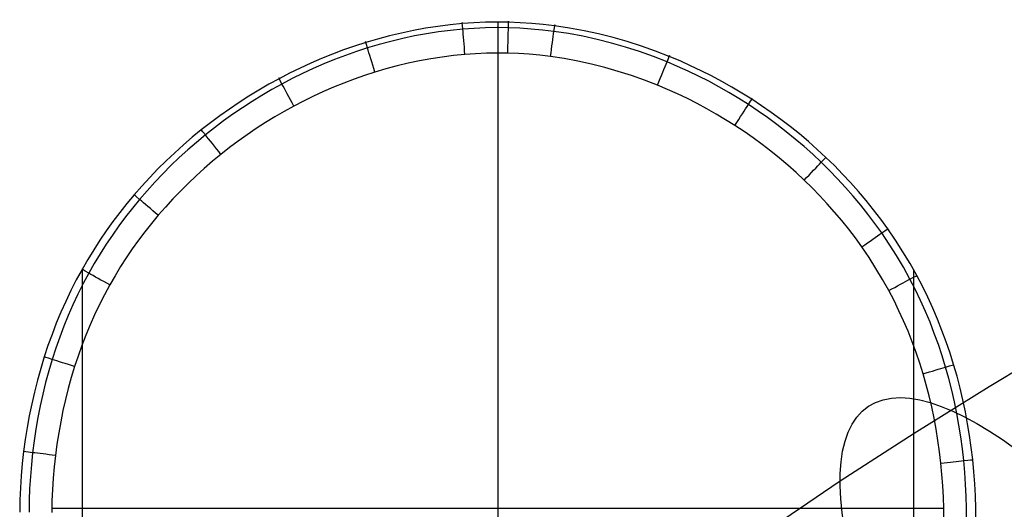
# Model space of a CAD drawing. Extents: x -383 to 1849, y -1185 to -529.
# Tile 634 of 656: x 469 to 499, y -613 to -598. Entities that reach past the tile are written whole.
import ezdxf

# ---------------------------------------------------------------- set-up
doc = ezdxf.new("R2010")
doc.units = 0
doc.layers.add('PREDEFINITO', color=7, linetype='CONTINUOUS')

msp = doc.modelspace()

# ---------------------------------------------------------------- linework, layer by layer
at = {"layer": 'PREDEFINITO'}
for p, q in [((481.792, -597.929, 0.944), (481.411, -597.988, 0.943)), ((482.175, -597.881, 0.945), (481.792, -597.929, 0.944)), ((482.559, -597.843, 0.946), (482.175, -597.881, 0.945)), ((482.919, -597.818, 0.946), (482.559, -597.843, 0.946)), ((483.28, -597.802, 0.947), (482.919, -597.818, 0.946)), ((483.642, -597.797, 0.947), (483.28, -597.802, 0.947)), ((484.003, -597.801, 0.947), (483.642, -597.797, 0.947)), ((483.672, -597.797, 0.947), (483.674, -689.352, 343.491)), ((484.364, -597.815, 0.946), (484.003, -597.801, 0.947)), ((484.725, -597.838, 0.946), (484.364, -597.815, 0.946)), ((485.085, -597.872, 0.945), (484.725, -597.838, 0.946)), ((485.443, -597.914, 0.945), (485.085, -597.872, 0.945)), ((485.904, -597.983, 0.943), (485.443, -597.914, 0.945)), ((480.282, -598.225, 0.939), (479.911, -598.324, 0.938)), ((480.656, -598.136, 0.941), (480.282, -598.225, 0.939)), ((481.032, -598.057, 0.942), (480.656, -598.136, 0.941)), ((481.066, -598.229, 0.077), (480.695, -598.308, 0.077)), ((481.411, -597.988, 0.943), (481.032, -598.057, 0.942)), ((481.44, -598.16, 0.078), (481.066, -598.229, 0.077)), ((481.816, -598.101, 0.078), (481.44, -598.16, 0.078)), ((482.194, -598.053, 0.079), (481.816, -598.101, 0.078)), ((482.574, -598.016, 0.079), (482.194, -598.053, 0.079)), ((482.929, -597.991, 0.079), (482.574, -598.016, 0.079)), ((483.285, -597.975, 0.079), (482.929, -597.991, 0.079)), ((483.642, -597.969, 0.079), (483.285, -597.975, 0.079)), ((483.999, -597.973, 0.079), (483.642, -597.969, 0.079)), ((484.355, -597.987, 0.079), (483.999, -597.973, 0.079)), ((484.711, -598.011, 0.079), (484.355, -597.987, 0.079)), ((485.066, -598.044, 0.079), (484.711, -598.011, 0.079)), ((485.42, -598.087, 0.078), (485.066, -598.044, 0.079)), ((485.875, -598.155, 0.078), (485.42, -598.087, 0.078)), ((486.327, -598.239, 0.077), (485.875, -598.155, 0.078)), ((486.361, -598.067, 0.942), (485.904, -597.983, 0.943)), ((486.775, -598.337, 0.077), (486.327, -598.239, 0.077)), ((486.816, -598.166, 0.94), (486.361, -598.067, 0.942)), ((487.266, -598.279, 0.938), (486.816, -598.166, 0.94)), ((479.192, -598.545, 0.934), (478.845, -598.666, 0.932)), ((479.543, -598.432, 0.936), (479.192, -598.545, 0.934)), ((479.911, -598.324, 0.938), (479.543, -598.432, 0.936)), ((479.959, -598.495, 0.075), (479.596, -598.603, 0.075)), ((480.326, -598.397, 0.076), (479.959, -598.495, 0.075)), ((480.695, -598.308, 0.077), (480.326, -598.397, 0.076)), ((487.22, -598.45, 0.076), (486.775, -598.337, 0.077)), ((487.661, -598.577, 0.075), (487.22, -598.45, 0.076)), ((487.712, -598.406, 0.936), (487.266, -598.279, 0.938)), ((488.154, -598.547, 0.934), (487.712, -598.406, 0.936)), ((488.591, -598.701, 0.931), (488.154, -598.547, 0.934)), ((478.501, -598.796, 0.93), (478.161, -598.933, 0.928)), ((478.845, -598.666, 0.932), (478.501, -598.796, 0.93)), ((478.907, -598.836, 0.073), (478.568, -598.965, 0.072)), ((479.25, -598.716, 0.074), (478.907, -598.836, 0.073)), ((479.596, -598.603, 0.075), (479.25, -598.716, 0.074)), ((482.283, -598.841, -0.312), (481.927, -598.886, -0.312)), ((482.64, -598.806, -0.312), (482.283, -598.841, -0.312)), ((482.974, -598.783, -0.312), (482.64, -598.806, -0.312)), ((483.309, -598.768, -0.312), (482.974, -598.783, -0.312)), ((483.644, -598.763, -0.312), (483.309, -598.768, -0.312)), ((483.979, -598.766, -0.312), (483.644, -598.763, -0.312)), ((483.665, -598.763, -0.312), (483.665, -627.749, -0.312)), ((484.314, -598.779, -0.312), (483.979, -598.766, -0.312)), ((484.649, -598.801, -0.312), (484.314, -598.779, -0.312)), ((484.983, -598.832, -0.312), (484.649, -598.801, -0.312)), ((485.316, -598.872, -0.312), (484.983, -598.832, -0.312)), ((485.744, -598.937, -0.312), (485.316, -598.872, -0.312)), ((488.097, -598.717, 0.074), (487.661, -598.577, 0.075)), ((488.528, -598.871, 0.073), (488.097, -598.717, 0.074)), ((488.954, -599.038, 0.072), (488.528, -598.871, 0.073)), ((489.023, -598.869, 0.929), (488.591, -598.701, 0.931)), ((489.359, -599.009, 0.926), (489.023, -598.869, 0.929)), ((477.824, -599.079, 0.925), (477.49, -599.232, 0.923)), ((478.161, -598.933, 0.928), (477.824, -599.079, 0.925)), ((478.232, -599.102, 0.071), (477.899, -599.247, 0.071)), ((478.568, -598.965, 0.072), (478.232, -599.102, 0.071)), ((480.52, -599.163, -0.312), (480.173, -599.256, -0.312)), ((480.869, -599.08, -0.312), (480.52, -599.163, -0.312)), ((481.22, -599.006, -0.312), (480.869, -599.08, -0.312)), ((481.573, -598.941, -0.312), (481.22, -599.006, -0.312)), ((481.927, -598.886, -0.312), (481.573, -598.941, -0.312)), ((486.171, -599.015, -0.312), (485.744, -598.937, -0.312)), ((486.594, -599.108, -0.312), (486.171, -599.015, -0.312)), ((487.015, -599.214, -0.312), (486.594, -599.108, -0.312)), ((489.285, -599.178, 0.071), (488.954, -599.038, 0.072)), ((489.613, -599.326, 0.07), (489.285, -599.178, 0.071)), ((489.691, -599.158, 0.924), (489.359, -599.009, 0.926)), ((490.019, -599.314, 0.922), (489.691, -599.158, 0.924)), ((477.161, -599.393, 0.92), (476.835, -599.562, 0.918)), ((477.49, -599.232, 0.923), (477.161, -599.393, 0.92)), ((477.57, -599.4, 0.07), (477.245, -599.561, 0.068)), ((477.899, -599.247, 0.071), (477.57, -599.4, 0.07)), ((479.502, -599.464, -0.312), (479.177, -599.577, -0.312)), ((479.829, -599.358, -0.312), (479.502, -599.464, -0.312)), ((480.173, -599.256, -0.312), (479.829, -599.358, -0.312)), ((487.431, -599.333, -0.312), (487.015, -599.214, -0.312)), ((487.844, -599.465, -0.312), (487.431, -599.333, -0.312)), ((488.253, -599.61, -0.312), (487.844, -599.465, -0.312)), ((489.937, -599.482, 0.069), (489.613, -599.326, 0.07)), ((490.256, -599.645, 0.068), (489.937, -599.482, 0.069)), ((490.344, -599.478, 0.919), (490.019, -599.314, 0.922)), ((490.664, -599.649, 0.916), (490.344, -599.478, 0.919)), ((476.516, -599.738, 0.915), (476.2, -599.92, 0.912)), ((476.835, -599.562, 0.918), (476.516, -599.738, 0.915)), ((476.924, -599.729, 0.067), (476.61, -599.903, 0.066)), ((477.245, -599.561, 0.068), (476.924, -599.729, 0.067)), ((478.855, -599.699, -0.312), (478.536, -599.828, -0.312)), ((479.177, -599.577, -0.312), (478.855, -599.699, -0.312)), ((488.657, -599.767, -0.312), (488.253, -599.61, -0.312)), ((488.971, -599.9, -0.312), (488.657, -599.767, -0.312)), ((490.572, -599.815, 0.067), (490.256, -599.645, 0.068)), ((490.981, -599.828, 0.913), (490.664, -599.649, 0.916)), ((476.2, -599.92, 0.912), (475.89, -600.11, 0.909)), ((476.299, -600.085, 0.065), (475.993, -600.274, 0.064)), ((476.61, -599.903, 0.066), (476.299, -600.085, 0.065)), ((478.221, -599.965, -0.312), (477.909, -600.11, -0.312)), ((478.536, -599.828, -0.312), (478.221, -599.965, -0.312)), ((489.282, -600.039, -0.312), (488.971, -599.9, -0.312)), ((489.59, -600.186, -0.312), (489.282, -600.039, -0.312)), ((490.884, -599.993, 0.066), (490.572, -599.815, 0.067)), ((491.192, -600.178, 0.065), (490.884, -599.993, 0.066)), ((491.293, -600.013, 0.911), (490.981, -599.828, 0.913)), ((491.601, -600.207, 0.907), (491.293, -600.013, 0.911)), ((475.583, -600.306, 0.906), (475.281, -600.51, 0.903)), ((475.89, -600.11, 0.909), (475.583, -600.306, 0.906)), ((475.993, -600.274, 0.064), (475.691, -600.47, 0.063)), ((477.6, -600.261, -0.312), (477.295, -600.42, -0.312)), ((477.909, -600.11, -0.312), (477.6, -600.261, -0.312)), ((489.894, -600.34, -0.312), (489.59, -600.186, -0.312)), ((490.194, -600.502, -0.312), (489.894, -600.34, -0.312)), ((491.495, -600.37, 0.063), (491.192, -600.178, 0.065)), ((491.798, -600.572, 0.062), (491.495, -600.37, 0.063)), ((491.908, -600.409, 0.904), (491.601, -600.207, 0.907)), ((492.21, -600.619, 0.901), (491.908, -600.409, 0.904)), ((475.281, -600.51, 0.903), (474.984, -600.721, 0.899)), ((475.394, -600.672, 0.061), (475.102, -600.882, 0.06)), ((475.691, -600.47, 0.063), (475.394, -600.672, 0.061)), ((476.995, -600.585, -0.312), (476.7, -600.757, -0.312)), ((477.295, -600.42, -0.312), (476.995, -600.585, -0.312)), ((490.491, -600.67, -0.312), (490.194, -600.502, -0.312)), ((490.783, -600.845, -0.312), (490.491, -600.67, -0.312)), ((492.095, -600.78, 0.061), (491.798, -600.572, 0.062)), ((492.508, -600.836, 0.897), (492.21, -600.619, 0.901)), ((474.692, -600.939, 0.896), (474.405, -601.163, 0.892)), ((474.984, -600.721, 0.899), (474.692, -600.939, 0.896)), ((475.102, -600.882, 0.06), (474.814, -601.098, 0.059)), ((476.409, -600.935, -0.312), (476.122, -601.121, -0.312)), ((476.7, -600.757, -0.312), (476.409, -600.935, -0.312)), ((491.072, -601.026, -0.312), (490.783, -600.845, -0.312)), ((491.359, -601.217, -0.312), (491.072, -601.026, -0.312)), ((492.388, -600.996, 0.059), (492.095, -600.78, 0.061)), ((492.675, -601.218, 0.058), (492.388, -600.996, 0.059)), ((492.8, -601.059, 0.894), (492.508, -600.836, 0.897)), ((474.405, -601.163, 0.892), (474.123, -601.394, 0.889)), ((474.532, -601.321, 0.057), (474.255, -601.551, 0.056)), ((474.814, -601.098, 0.059), (474.532, -601.321, 0.057)), ((475.839, -601.312, -0.312), (475.56, -601.511, -0.312)), ((476.122, -601.121, -0.312), (475.839, -601.312, -0.312)), ((491.643, -601.414, -0.312), (491.359, -601.217, -0.312)), ((492.958, -601.447, 0.056), (492.675, -601.218, 0.058)), ((493.087, -601.29, 0.89), (492.8, -601.059, 0.894)), ((493.369, -601.527, 0.886), (493.087, -601.29, 0.89)), ((473.846, -601.631, 0.885), (473.575, -601.876, 0.881)), ((474.123, -601.394, 0.889), (473.846, -601.631, 0.885)), ((474.255, -601.551, 0.056), (473.983, -601.787, 0.054)), ((475.56, -601.511, -0.312), (475.287, -601.715, -0.312)), ((491.921, -601.618, -0.312), (491.643, -601.414, -0.312)), ((492.195, -601.828, -0.312), (491.921, -601.618, -0.312)), ((493.234, -601.683, 0.055), (492.958, -601.447, 0.056)), ((493.645, -601.771, 0.882), (493.369, -601.527, 0.886)), ((473.575, -601.876, 0.881), (473.309, -602.126, 0.877)), ((473.983, -601.787, 0.054), (473.717, -602.029, 0.053)), ((475.018, -601.926, -0.312), (474.754, -602.143, -0.312)), ((475.287, -601.715, -0.312), (475.018, -601.926, -0.312)), ((492.464, -602.045, -0.312), (492.195, -601.828, -0.312)), ((493.505, -601.925, 0.053), (493.234, -601.683, 0.055)), ((493.771, -602.174, 0.052), (493.505, -601.925, 0.053)), ((493.916, -602.021, 0.878), (493.645, -601.771, 0.882)), ((473.309, -602.126, 0.877), (473.049, -602.383, 0.872)), ((473.717, -602.029, 0.053), (473.456, -602.278, 0.051)), ((474.754, -602.143, -0.312), (474.495, -602.366, -0.312)), ((492.727, -602.268, -0.312), (492.464, -602.045, -0.312)), ((494.03, -602.428, 0.05), (493.771, -602.174, 0.052)), ((494.18, -602.278, 0.874), (493.916, -602.021, 0.878)), ((473.049, -602.383, 0.872), (472.796, -602.646, 0.868)), ((473.202, -602.532, 0.049), (472.953, -602.793, 0.048)), ((473.456, -602.278, 0.051), (473.202, -602.532, 0.049)), ((474.495, -602.366, -0.312), (474.241, -602.596, -0.312)), ((492.986, -602.497, -0.312), (492.727, -602.268, -0.312)), ((493.238, -602.732, -0.312), (492.986, -602.497, -0.312)), ((494.283, -602.689, 0.048), (494.03, -602.428, 0.05)), ((494.438, -602.541, 0.87), (494.18, -602.278, 0.874)), ((494.69, -602.81, 0.865), (494.438, -602.541, 0.87)), ((472.796, -602.646, 0.868), (472.549, -602.915, 0.864)), ((472.953, -602.793, 0.048), (472.711, -603.06, 0.046)), ((473.993, -602.831, -0.312), (473.75, -603.072, -0.312)), ((474.241, -602.596, -0.312), (473.993, -602.831, -0.312)), ((493.485, -602.973, -0.312), (493.238, -602.732, -0.312)), ((494.529, -602.956, 0.047), (494.283, -602.689, 0.048)), ((494.935, -603.086, 0.861), (494.69, -602.81, 0.865)), ((472.549, -602.915, 0.864), (472.308, -603.19, 0.859)), ((472.711, -603.06, 0.046), (472.475, -603.333, 0.044)), ((473.75, -603.072, -0.312), (473.514, -603.318, -0.312)), ((493.726, -603.22, -0.312), (493.485, -602.973, -0.312)), ((494.769, -603.229, 0.045), (494.529, -602.956, 0.047)), ((495.174, -603.367, 0.856), (494.935, -603.086, 0.861)), ((472.08, -603.463, 0.854), (471.859, -603.741, 0.849)), ((472.308, -603.19, 0.859), (472.08, -603.463, 0.854)), ((472.475, -603.333, 0.044), (472.253, -603.603, 0.042)), ((473.514, -603.318, -0.312), (473.283, -603.571, -0.312)), ((493.961, -603.472, -0.312), (493.726, -603.22, -0.312)), ((494.19, -603.73, -0.312), (493.961, -603.472, -0.312)), ((495.003, -603.508, 0.043), (494.769, -603.229, 0.045)), ((495.406, -603.655, 0.851), (495.174, -603.367, 0.856)), ((471.859, -603.741, 0.849), (471.645, -604.025, 0.844)), ((472.253, -603.603, 0.042), (472.037, -603.879, 0.04)), ((473.283, -603.571, -0.312), (473.058, -603.829, -0.312)), ((494.413, -603.994, -0.312), (494.19, -603.73, -0.312)), ((495.229, -603.793, 0.041), (495.003, -603.508, 0.043)), ((495.449, -604.084, 0.039), (495.229, -603.793, 0.041)), ((495.631, -603.949, 0.846), (495.406, -603.655, 0.851)), ((471.645, -604.025, 0.844), (471.437, -604.314, 0.839)), ((472.037, -603.879, 0.04), (471.828, -604.159, 0.039)), ((472.846, -604.084, -0.312), (472.641, -604.344, -0.312)), ((473.058, -603.829, -0.312), (472.846, -604.084, -0.312)), ((494.629, -604.263, -0.312), (494.413, -603.994, -0.312)), ((495.661, -604.38, 0.037), (495.449, -604.084, 0.039)), ((495.848, -604.248, 0.84), (495.631, -603.949, 0.846)), ((471.437, -604.314, 0.839), (471.237, -604.608, 0.834)), ((471.828, -604.159, 0.039), (471.626, -604.445, 0.037)), ((472.641, -604.344, -0.312), (472.441, -604.609, -0.312)), ((494.838, -604.538, -0.312), (494.629, -604.263, -0.312)), ((495.897, -604.731, 0.035), (495.661, -604.38, 0.037)), ((496.091, -604.603, 0.834), (495.848, -604.248, 0.84)), ((471.237, -604.608, 0.834), (471.043, -604.907, 0.829)), ((471.626, -604.445, 0.037), (471.43, -604.736, 0.035)), ((472.441, -604.609, -0.312), (472.248, -604.879, -0.312)), ((495.04, -604.817, -0.312), (494.838, -604.538, -0.312)), ((496.324, -604.966, 0.827), (496.091, -604.603, 0.834)), ((471.043, -604.907, 0.829), (470.857, -605.211, 0.823)), ((471.43, -604.736, 0.035), (471.242, -605.032, 0.033)), ((472.248, -604.879, -0.312), (472.062, -605.153, -0.312)), ((495.266, -605.148, -0.312), (495.04, -604.817, -0.312)), ((496.123, -605.089, 0.032), (495.897, -604.731, 0.035)), ((496.546, -605.335, 0.821), (496.324, -604.966, 0.827)), ((470.857, -605.211, 0.823), (470.679, -605.52, 0.817)), ((471.062, -605.332, 0.03), (470.889, -605.637, 0.028)), ((471.242, -605.032, 0.033), (471.062, -605.332, 0.03)), ((472.062, -605.153, -0.312), (471.883, -605.432, -0.312)), ((495.481, -605.486, -0.312), (495.266, -605.148, -0.312)), ((496.339, -605.454, 0.029), (496.123, -605.089, 0.032)), ((470.679, -605.52, 0.817), (470.5, -605.849, 0.811)), ((470.679, -605.52, 0.817), (470.679, -696.664, 341.846)), ((470.889, -605.637, 0.028), (470.716, -605.962, 0.026)), ((471.883, -605.432, -0.312), (471.71, -605.716, -0.312)), ((495.687, -605.83, -0.312), (495.481, -605.486, -0.312)), ((496.543, -605.825, 0.027), (496.339, -605.454, 0.029)), ((496.756, -605.71, 0.814), (496.546, -605.335, 0.821)), ((496.651, -605.521, 0.819), (496.655, -696.67, 341.845)), ((470.5, -605.849, 0.811), (470.331, -606.182, 0.805)), ((471.71, -605.716, -0.312), (471.545, -606.003, -0.312)), ((495.882, -606.18, -0.312), (495.687, -605.83, -0.312)), ((496.713, -606.155, 0.025), (496.543, -605.825, 0.027)), ((496.931, -606.045, 0.808), (496.756, -605.71, 0.814)), ((470.331, -606.182, 0.805), (470.17, -606.518, 0.799)), ((470.716, -605.962, 0.026), (470.551, -606.29, 0.024)), ((471.545, -606.003, -0.312), (471.38, -606.309, -0.312)), ((496.044, -606.492, -0.312), (495.882, -606.18, -0.312)), ((496.873, -606.49, 0.022), (496.713, -606.155, 0.025)), ((497.097, -606.384, 0.801), (496.931, -606.045, 0.808)), ((470.17, -606.518, 0.799), (470.018, -606.859, 0.793)), ((470.551, -606.29, 0.024), (470.396, -606.622, 0.021)), ((471.38, -606.309, -0.312), (471.222, -606.619, -0.312)), ((496.199, -606.808, -0.312), (496.044, -606.492, -0.312)), ((497.025, -606.829, 0.02), (496.873, -606.49, 0.022)), ((497.254, -606.728, 0.795), (497.097, -606.384, 0.801)), ((470.018, -606.859, 0.793), (469.875, -607.203, 0.787)), ((470.396, -606.622, 0.021), (470.249, -606.958, 0.019)), ((471.222, -606.619, -0.312), (471.073, -606.933, -0.312)), ((496.344, -607.129, -0.312), (496.199, -606.808, -0.312)), ((497.169, -607.171, 0.018), (497.025, -606.829, 0.02)), ((497.402, -607.075, 0.789), (497.254, -606.728, 0.795)), ((470.249, -606.958, 0.019), (470.111, -607.297, 0.017)), ((471.073, -606.933, -0.312), (470.932, -607.251, -0.312)), ((496.482, -607.453, -0.312), (496.344, -607.129, -0.312)), ((497.303, -607.516, 0.015), (497.169, -607.171, 0.018)), ((497.542, -607.425, 0.783), (497.402, -607.075, 0.789)), ((469.875, -607.203, 0.787), (469.741, -607.55, 0.781)), ((470.111, -607.297, 0.017), (469.981, -607.639, 0.015)), ((470.932, -607.251, -0.312), (470.799, -607.572, -0.312)), ((496.612, -607.78, -0.312), (496.482, -607.453, -0.312)), ((497.672, -607.778, 0.777), (497.542, -607.425, 0.783)), ((469.741, -607.55, 0.781), (469.615, -607.9, 0.775)), ((469.981, -607.639, 0.015), (469.86, -607.984, 0.012)), ((470.799, -607.572, -0.312), (470.674, -607.897, -0.312)), ((496.733, -608.11, -0.312), (496.612, -607.78, -0.312)), ((497.429, -607.864, 0.013), (497.303, -607.516, 0.015)), ((497.794, -608.134, 0.771), (497.672, -607.778, 0.777)), ((499.012, -609.172, 739.478), (501.385, -607.756, 740.295)), ((469.615, -607.9, 0.775), (469.498, -608.252, 0.769)), ((469.86, -607.984, 0.012), (469.747, -608.331, 0.01)), ((470.674, -607.897, -0.312), (470.557, -608.224, -0.312)), ((497.546, -608.215, 0.011), (497.429, -607.864, 0.013)), ((469.498, -608.252, 0.769), (469.387, -608.615, 0.763)), ((469.747, -608.331, 0.01), (469.64, -608.689, 0.008)), ((470.557, -608.224, -0.312), (470.448, -608.554, -0.312)), ((496.846, -608.444, -0.312), (496.733, -608.11, -0.312)), ((497.654, -608.569, 0.009), (497.546, -608.215, 0.011)), ((497.906, -608.493, 0.765), (497.794, -608.134, 0.771)), ((469.387, -608.615, 0.763), (469.284, -608.981, 0.757)), ((469.64, -608.689, 0.008), (469.542, -609.049, 0.006)), ((470.448, -608.554, -0.312), (470.344, -608.894, -0.312)), ((496.951, -608.78, -0.312), (496.846, -608.444, -0.312)), ((497.755, -608.928, 0.006), (497.654, -608.569, 0.009)), ((498.012, -608.858, 0.759), (497.906, -608.493, 0.765)), ((469.284, -608.981, 0.757), (469.191, -609.348, 0.75)), ((470.344, -608.894, -0.312), (470.249, -609.237, -0.312)), ((497.05, -609.122, -0.312), (496.951, -608.78, -0.312)), ((497.847, -609.29, 0.004), (497.755, -608.928, 0.006)), ((498.108, -609.225, 0.753), (498.012, -608.858, 0.759)), ((469.542, -609.049, 0.006), (469.453, -609.411, 0.003)), ((470.249, -609.237, -0.312), (470.162, -609.581, -0.312)), ((496.671, -610.629, 738.637), (499.012, -609.172, 739.478)), ((497.139, -609.466, -0.312), (497.05, -609.122, -0.312)), ((497.931, -609.653, 0.002), (497.847, -609.29, 0.004)), ((498.195, -609.594, 0.746), (498.108, -609.225, 0.753)), ((469.191, -609.348, 0.75), (469.107, -609.717, 0.744)), ((469.453, -609.411, 0.003), (469.372, -609.775, 0.001)), ((470.162, -609.581, -0.312), (470.083, -609.928, -0.312)), ((497.221, -609.812, -0.312), (497.139, -609.466, -0.312)), ((498.274, -609.965, 0.74), (498.195, -609.594, 0.746)), ((469.107, -609.717, 0.744), (469.031, -610.088, 0.738)), ((469.372, -609.775, 0.001), (469.3, -610.14, -0.001)), ((470.083, -609.928, -0.312), (470.012, -610.276, -0.312)), ((497.295, -610.16, -0.312), (497.221, -609.812, -0.312)), ((498.006, -610.018, 0), (497.931, -609.653, 0.002)), ((469.031, -610.088, 0.738), (468.963, -610.461, 0.732)), ((469.3, -610.14, -0.001), (469.236, -610.507, -0.003)), ((497.361, -610.51, -0.312), (497.295, -610.16, -0.312)), ((498.073, -610.385, -0.002), (498.006, -610.018, 0)), ((498.344, -610.337, 0.734), (498.274, -609.965, 0.74)), ((468.963, -610.461, 0.732), (468.905, -610.835, 0.726)), ((469.236, -610.507, -0.003), (469.181, -610.874, -0.005)), ((470.012, -610.276, -0.312), (469.949, -610.626, -0.312)), ((497.418, -610.861, -0.312), (497.361, -610.51, -0.312)), ((498.131, -610.752, -0.005), (498.073, -610.385, -0.002)), ((498.406, -610.71, 0.728), (498.344, -610.337, 0.734)), ((468.905, -610.835, 0.726), (468.855, -611.209, 0.72)), ((469.949, -610.626, -0.312), (469.894, -610.978, -0.312)), ((494.364, -612.127, 737.772), (496.671, -610.629, 738.637)), ((497.468, -611.213, -0.312), (497.418, -610.861, -0.312)), ((498.181, -611.121, -0.007), (498.131, -610.752, -0.005)), ((498.459, -611.085, 0.722), (498.406, -610.71, 0.728)), ((469.181, -610.874, -0.005), (469.134, -611.243, -0.008)), ((469.894, -610.978, -0.312), (469.847, -611.33, -0.312)), ((498.223, -611.491, -0.009), (498.181, -611.121, -0.007)), ((498.503, -611.461, 0.716), (498.459, -611.085, 0.722)), ((468.855, -611.209, 0.72), (468.813, -611.586, 0.714)), ((469.134, -611.243, -0.008), (469.095, -611.614, -0.01)), ((469.847, -611.33, -0.312), (469.808, -611.684, -0.312)), ((497.51, -611.567, -0.312), (497.468, -611.213, -0.312)), ((498.54, -611.838, 0.71), (498.503, -611.461, 0.716)), ((468.813, -611.586, 0.714), (468.78, -611.963, 0.708)), ((469.095, -611.614, -0.01), (469.064, -611.985, -0.012)), ((469.808, -611.684, -0.312), (469.777, -612.039, -0.312)), ((497.543, -611.921, -0.312), (497.51, -611.567, -0.312)), ((498.256, -611.862, -0.011), (498.223, -611.491, -0.009)), ((468.78, -611.963, 0.708), (468.755, -612.341, 0.702)), ((469.064, -611.985, -0.012), (469.042, -612.357, -0.014)), ((469.777, -612.039, -0.312), (469.753, -612.395, -0.312)), ((497.569, -612.277, -0.312), (497.543, -611.921, -0.312)), ((498.281, -612.233, -0.013), (498.256, -611.862, -0.011)), ((498.567, -612.216, 0.704), (498.54, -611.838, 0.71)), ((468.755, -612.341, 0.702), (468.739, -612.719, 0.696)), ((469.042, -612.357, -0.014), (469.029, -612.729, -0.016)), ((469.753, -612.395, -0.312), (469.738, -612.751, -0.312)), ((492.081, -613.674, 736.879), (494.364, -612.127, 737.772)), ((497.587, -612.633, -0.312), (497.569, -612.277, -0.312)), ((498.297, -612.605, -0.015), (498.281, -612.233, -0.013)), ((498.586, -612.594, 0.698), (498.567, -612.216, 0.704)), ((497.597, -612.989, -0.312), (497.587, -612.633, -0.312)), ((498.306, -612.977, -0.017), (498.297, -612.605, -0.015)), ((498.597, -612.972, 0.693), (498.586, -612.594, 0.698)), ((468.739, -612.719, 0.696), (468.731, -613.098, 0.691)), ((469.029, -612.729, -0.016), (469.023, -613.101, -0.018)), ((469.738, -612.751, -0.312), (469.731, -613.107, -0.312)), ((497.597, -612.988, -0.312), (469.733, -612.988, -0.312)), ((497.599, -613.346, -0.312), (497.597, -612.989, -0.312)), ((498.306, -613.349, -0.02), (498.306, -612.977, -0.017)), ((498.599, -613.351, 0.687), (498.597, -612.972, 0.693))]:
    msp.add_line(p, q, dxfattribs=at)
at = {"layer": 'PREDEFINITO', "extrusion": (0.793971, 0.526486, 0.304011)}
msp.add_circle((-797.909, 673.771, 294.524), 16, dxfattribs=at)
at = {"layer": 'PREDEFINITO', "extrusion": (0.9965, 0.083595, 2.42569e-05)}
msp.add_arc((-637.056, 0.678, 430.894), 1, 270.0017, 14.9364, dxfattribs=at)
at = {"layer": 'PREDEFINITO', "extrusion": (0.999682, -0.025223, 4.06136e-05)}
msp.add_arc((-586.369, 0.668, 498.927), 1, 269.9993, 14.9836, dxfattribs=at)
at = {"layer": 'PREDEFINITO', "extrusion": (0.991308, -0.13156, -9.0087e-05)}
msp.add_arc((-529.819, 0.738, 559.885), 1, 270.0017, 14.8614, dxfattribs=at)
at = {"layer": 'PREDEFINITO', "extrusion": (0.955308, 0.295614, 5.11062e-05)}
msp.add_arc((-714.415, 0.674, 281.206), 1, 270.0044, 14.344, dxfattribs=at)
at = {"layer": 'PREDEFINITO', "extrusion": (0.926137, -0.377186, 2.78079e-07)}
msp.add_arc((-371.153, 0.688, 678.787), 1, 270.0042, 13.9232, dxfattribs=at)
at = {"layer": 'PREDEFINITO', "extrusion": (0.881422, 0.47233, -1.65109e-05)}
msp.add_arc((-754.664, 0.69, 137.101), 1, 269.9984, 13.2777, dxfattribs=at)
at = {"layer": 'PREDEFINITO', "extrusion": (0.84017, -0.542323, -3.83528e-05)}
msp.add_arc((-238.645, 0.716, 738.534), 1, 269.9978, 12.6763, dxfattribs=at)
at = {"layer": 'PREDEFINITO', "extrusion": (0.779694, 0.62616, 1.04618e-05)}
msp.add_arc((-766.756, 0.688, -6.533), 1, 270.0029, 11.7892, dxfattribs=at)
at = {"layer": 'PREDEFINITO', "extrusion": (0.72386, -0.689947, 5.53479e-05)}
msp.add_arc((-95.985, 0.645, 772.889), 1, 270.0035, 10.9679, dxfattribs=at)
at = {"layer": 'PREDEFINITO', "extrusion": (0.64778, 0.761828, -8.07083e-06)}
msp.add_arc((-751.537, 0.687, -153.576), 1, 269.9998, 9.8381, dxfattribs=at)
at = {"layer": 'PREDEFINITO', "extrusion": (0.575686, -0.817671, -3.36995e-06)}
msp.add_arc((56.595, 0.691, 779.529), 1, 270.001, 8.7605, dxfattribs=at)
at = {"layer": 'PREDEFINITO', "extrusion": (0.487097, 0.873348, -5.12866e-11)}
msp.add_arc((-707.005, 0.688, -299.564), 1, 270, 7.4296, dxfattribs=at)
at = {"layer": 'PREDEFINITO', "extrusion": (0.4731, -0.881009, -3.38499e-05)}
msp.add_arc((150.093, 0.714, 768.651), 1, 269.9995, 7.2191, dxfattribs=at)
at = {"layer": 'PREDEFINITO', "extrusion": (0.302777, 0.953061, 1.5267e-05)}
msp.add_arc((-632.622, 0.695, -437.549), 1, 269.9993, 4.6347, dxfattribs=at)
at = {"layer": 'PREDEFINITO', "extrusion": (0.287372, -0.957819, 4.53792e-05)}
msp.add_arc((301.043, 0.655, 725.911), 1, 270.0004, 4.4015, dxfattribs=at)
at = {"layer": 'PREDEFINITO', "extrusion": (0.120769, 0.992681, -6.7612e-06)}
msp.add_arc((-540.238, 0.684, -550.112), 1, 270.0006, 1.8529, dxfattribs=at)
at = {"layer": 'PREDEFINITO', "extrusion": (0.105948, -0.994372, -9.30974e-07)}
msp.add_arc((429.915, 0.689, 660.835), 1, 270.0002, 1.6256, dxfattribs=at)

doc.saveas('drawing.dxf')
